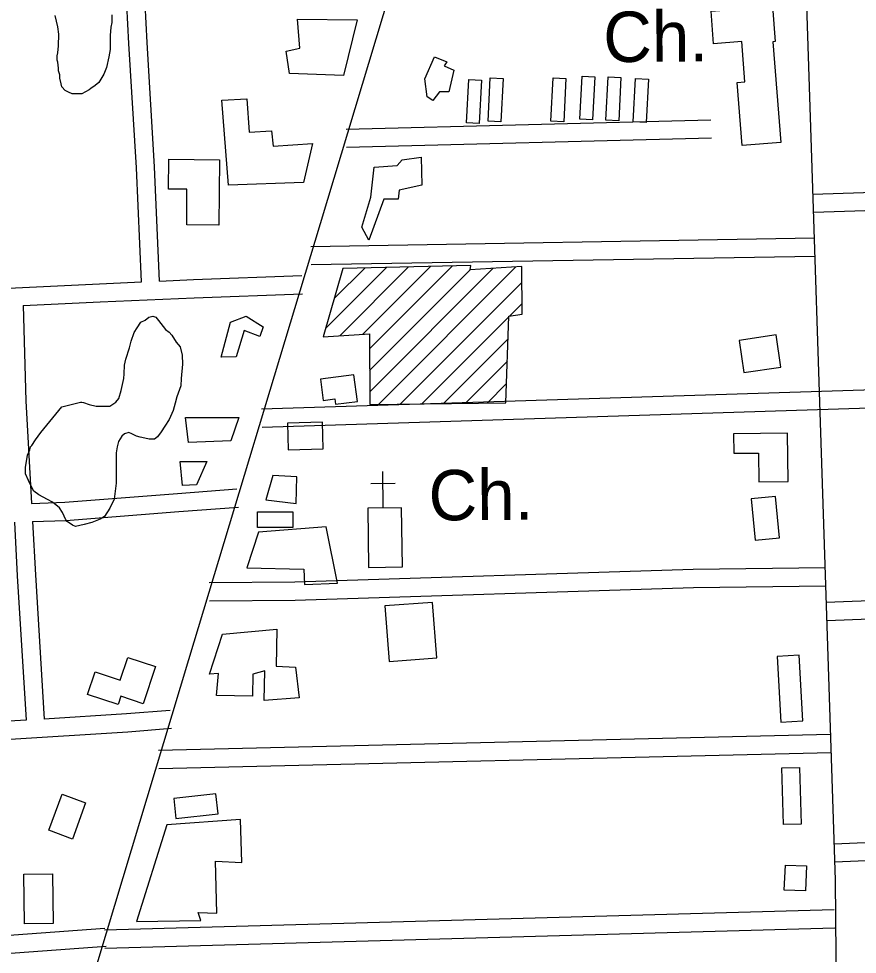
# Model space of a CAD drawing. Extents: x 3313447 to 3351316, y 703786 to 729172.
# Drawn here: x 3335188 to 3336570, y 719735 to 721278 of the extents above; entities that cross this region are included whole.
import ezdxf

# ---------------------------------------------------------------- set-up
doc = ezdxf.new("R2010")
doc.units = 0
for name, color, linetype in [('V-BLDG-OTLN', 7, 'Continuous'), ('V-ROAD-CNTR', 7, 'Continuous'), ('V-SITE-OTLN', 7, 'Continuous'), ('V-SITE-OTLN-IDEN', 7, 'Continuous'), ('V-SITE-VEGE', 7, 'Continuous')]:
    doc.layers.add(name, color=color, linetype=linetype)

msp = doc.modelspace()

# ---------------------------------------------------------------- linework, layer by layer
at = {"layer": 'V-BLDG-OTLN'}
for p, q in [((3335765.7, 720733.3), (3335902.6, 720870.3)), ((3335693.4, 720767.1), (3335794, 720867.7)), ((3335707.5, 720816.5), (3335757.8, 720866.8)), ((3335716.9, 720755.2), (3335830.2, 720868.5)), ((3335754.7, 720757.6), (3335866.4, 720869.4)), ((3335765.9, 720698.1), (3335931.7, 720864)), ((3335766, 720662.9), (3335969.4, 720866.3)), ((3335780.5, 720642), (3336007, 720868.5)), ((3335816.3, 720642.5), (3336016.9, 720843.1)), ((3335996.5, 720787.3), (3336017.3, 720808.1)), ((3335852, 720642.9), (3335995.6, 720786.4)), ((3335887.8, 720643.3), (3335994.3, 720749.8)), ((3335923.6, 720643.7), (3335993, 720713.1)), ((3335959.4, 720644.1), (3335991.7, 720676.4))]:
    msp.add_line(p, q, dxfattribs=at)
for points in [[(3336328.7, 721290.2), (3336430, 721298.1), (3336434.4, 721240.2), (3336430.5, 721239.9), (3336443.4, 721073.5), (3336379.8, 721068.6), (3336371.8, 721172.7), (3336384.4, 721173.6), (3336379.2, 721240.2), (3336332.8, 721236.6)], [(3335745.5, 721275.7), (3335722.8, 721184.3), (3335633.7, 721187.6), (3335628.3, 721224.5), (3335650.9, 721229.2), (3335647.2, 721277.2)], [(3335856.9, 721178.8), (3335873, 721215.1), (3335893.4, 721206.8), (3335888.9, 721200.2), (3335904.6, 721193.1), (3335896.3, 721157.5), (3335881.2, 721157.3), (3335869.9, 721143.1), (3335860.6, 721149)], [(3335985.9, 721179.2), (3335982.3, 721107.9), (3335961.1, 721109), (3335964.8, 721180.3)], [(3336089.4, 721179.1), (3336085.8, 721107.8), (3336064.6, 721108.9), (3336068.3, 721180.2)], [(3336137.1, 721182.1), (3336133.5, 721110.8), (3336112.3, 721111.9), (3336116, 721183.2)], [(3336180.2, 721180.6), (3336176.5, 721109.3), (3336155.4, 721110.4), (3336159, 721181.7)], [(3336225.3, 721178.2), (3336221.6, 721106.9), (3336200.5, 721108), (3336204.1, 721179.3)], [(3335950.4, 721176.6), (3335946.7, 721105.3), (3335925.6, 721106.3), (3335929.2, 721177.6)], [(3335657.2, 721007.8), (3335533.6, 721003.3), (3335522.1, 721143.6), (3335563.5, 721145.6), (3335567.3, 721090.8), (3335604.4, 721092.8), (3335606.8, 721067.6), (3335671.6, 721072.2)], [(3335518.3, 721045.4), (3335517.4, 720937.6), (3335464.4, 720938), (3335464.8, 720996.5), (3335434.5, 720996.7), (3335434.9, 721046)], [(3335773.6, 721032.9), (3335811.3, 721035.7), (3335819.7, 721045.4), (3335851.1, 721049.4), (3335851.7, 721003.5), (3335814.6, 720995.1), (3335813.2, 720980.1), (3335789.4, 720980.1), (3335764.6, 720912.5), (3335752.9, 720934.1), (3335768.1, 720983.7)], [(3335721.6, 720866), (3335689.5, 720753.5), (3335765.6, 720758.3), (3335766.1, 720641.9), (3335990.5, 720644.5), (3335995.6, 720787.2), (3336017.5, 720790.5), (3336016.6, 720869.1), (3335931.5, 720864), (3335932.7, 720871)], [(3335521.4, 720719.7), (3335536.6, 720777.5), (3335562.4, 720787.5), (3335590.2, 720769.8), (3335584.9, 720753.9), (3335559.2, 720763.6), (3335545.9, 720720.1)], [(3336436.1, 720756.4), (3336374.7, 720747.4), (3336382.5, 720694.3), (3336443.9, 720703.3)], [(3335740, 720690.9), (3335685, 720683.5), (3335689.6, 720648.4), (3335708.6, 720651), (3335709.8, 720642.1), (3335745.9, 720646.9)], [(3335537.3, 720582.1), (3335467.2, 720579), (3335462.7, 720620.4), (3335550.6, 720620.5)], [(3335631.5, 720567.3), (3335689.2, 720568.9), (3335688.1, 720612.4), (3335630.4, 720610.8)], [(3336455.8, 720515), (3336454.8, 720594.4), (3336365.7, 720593.2), (3336366.1, 720561.3), (3336406.6, 720561.8), (3336407.2, 720514.3)], [(3335453.9, 720547.8), (3335497.5, 720547.8), (3335480.6, 720509.6), (3335457.4, 720508)], [(3335606.2, 720525), (3335595, 720484.9), (3335644.8, 720478.5), (3335645.8, 720522.5)], [(3336441.3, 720422.1), (3336435, 720490), (3336394.8, 720486.3), (3336401.1, 720418.3)], [(3335763, 720470.9), (3335764.3, 720373.2), (3335819.9, 720374), (3335818.5, 720471.6)], [(3335581, 720464.7), (3335639.2, 720464.7), (3335639.2, 720438.8), (3335581, 720438.9)], [(3335582.6, 720431.2), (3335563.8, 720372.6), (3335657.5, 720370.2), (3335658.7, 720344.9), (3335713, 720347.4), (3335694.1, 720440)], [(3335791, 720309.7), (3335797.9, 720218), (3335876.5, 720223.9), (3335869.6, 720315.6)], [(3335523.7, 720263.2), (3335613, 720271.6), (3335611.7, 720210.4), (3335643.8, 720208.5), (3335649.7, 720158.3), (3335592.1, 720153.7), (3335593, 720202.5), (3335573.2, 720197.2), (3335572.9, 720160.9), (3335513.7, 720162.1), (3335516.8, 720198.6), (3335501.8, 720197.5)], [(3335413.1, 720209.6), (3335392.8, 720148.6), (3335355.8, 720160.9), (3335351.3, 720147.2), (3335301.1, 720163.9), (3335313.4, 720200.9), (3335354.8, 720187.2), (3335367.3, 720224.9)], [(3336479.8, 720120.3), (3336473.9, 720228.3), (3336437.6, 720226.3), (3336443.5, 720118.3)], [(3336474.6, 720043.6), (3336477.1, 719950.1), (3336448, 719949.3), (3336445.5, 720042.8)], [(3335297.9, 719984.9), (3335276, 719925.5), (3335237.3, 719939.8), (3335259.2, 719999.2)], [(3335512.5, 720000), (3335443.1, 719992.3), (3335446.8, 719959.3), (3335516.2, 719967.1)], [(3335431.8, 719948.6), (3335381.8, 719789.4), (3335487.8, 719791), (3335483.6, 719804.2), (3335514.2, 719803.3), (3335512.1, 719889.1), (3335555.3, 719886.6), (3335553, 719957.5)], [(3335243.3, 719868), (3335244.1, 719786.2), (3335196.9, 719785.7), (3335196.1, 719867.6)], [(3336486, 719881), (3336484.3, 719839.9), (3336449.4, 719841.4), (3336451.1, 719882.5)]]:
    msp.add_lwpolyline(points, close=True, dxfattribs=at)
at = {"layer": 'V-ROAD-CNTR'}
for points in [[(3335217.4, 719381.5), (3335318.8, 719725.4), (3335468, 720221.3), (3335685.1, 720939.9), (3335834, 721435), (3336029.6, 722078.9), (3336282.6, 722901.3), (3336553.4, 723803.4), (3336653.5, 724128.8), (3336790.1, 724572.4), (3336814.3, 724649.8), (3336887.2, 724940.5), (3337149.4, 725773.2), (3337398.6, 726599.2), (3337635.1, 727381.4), (3337635.6, 727383)], [(3336471.3, 721753.1), (3336533.4, 719857.9)], [(3335419.8, 720845.2), (3335411.5, 721033.5), (3335399.2, 721238.6), (3335395.8, 721302.2)], [(3335389.9, 720843.9), (3335381.6, 721031.9), (3335369.2, 721236.9), (3335365.8, 721300.8)], [(3335727.1, 721095.8), (3336328.4, 721111.3)], [(3335727.9, 721065.8), (3336329.2, 721081.3)], [(3337633.2, 721025.2), (3336496.4, 720988.2)], [(3337634.1, 720995.2), (3336497.4, 720958.2)], [(3335669, 720902.4), (3336499, 720916.4)], [(3335669.5, 720872.4), (3336499.5, 720886.4)], [(3335170.8, 720833.7), (3335320.7, 720840.9), (3335389.9, 720843.9)], [(3335419.8, 720845.2), (3335475.5, 720847.6), (3335654.1, 720854.3)], [(3335194.8, 720804.8), (3335322, 720810.9), (3335476.7, 720817.6), (3335655.3, 720824.3)], [(3335194.8, 720804.8), (3335199.5, 720647.9), (3335208.8, 720478.7)], [(3337643, 720699.1), (3335587.6, 720633.9)], [(3337643.9, 720669.1), (3335588.6, 720603.9)], [(3335208.8, 720478.7), (3335263.5, 720480.7), (3335449.4, 720495.1), (3335547.3, 720502.7)], [(3335210.4, 720448.7), (3335265.3, 720450.7), (3335451.7, 720465.2), (3335549.7, 720472.8)], [(3335180.4, 720447.6), (3335185.3, 720359.4), (3335199.7, 720121.4)], [(3335210.4, 720448.7), (3335215.2, 720361.1), (3335229.6, 720123.2)], [(3335501.6, 720348.1), (3335642.6, 720349.5), (3336298.9, 720370.3), (3336516.9, 720372.9)], [(3336518.3, 720315.8), (3337652.5, 720359.6)], [(3335501.9, 720318.1), (3335643.3, 720319.5), (3336299.5, 720340.3), (3336517.2, 720342.9)], [(3336519.5, 720285.9), (3337653.3, 720329.6)], [(3335437.1, 720137.5), (3335365, 720131.6), (3335229.6, 720123.2)], [(3335199.7, 720121.4), (3335162.7, 720119.1), (3334980.4, 720108.9), (3334951.8, 720108)], [(3335439.5, 720107.6), (3335367.2, 720101.6), (3335164.5, 720089.1), (3334981.8, 720078.9), (3334953.1, 720078)], [(3336525.7, 720097.8), (3335418, 720071.3)], [(3336526.4, 720067.8), (3335418.7, 720041.3)], [(3336531.3, 719917.5), (3337662.9, 719966.2)], [(3336532.6, 719887.6), (3337663.7, 719936.2)], [(3336533.4, 719857.9), (3336536, 719547.3), (3336526.5, 719383.3), (3336525.4, 719353.9), (3336524.6, 719326.8), (3336517.5, 719295), (3336507.4, 719256.6), (3336497.1, 719224.4), (3336476.9, 719163.9), (3336469.4, 719137), (3336465.1, 719103.6), (3336458.4, 719061.7), (3336456.5, 718972.4), (3336471.9, 718622.8), (3336497.6, 717940), (3336534.2, 717079.4)], [(3336531.6, 719808.5), (3335328.9, 719775.1)], [(3334971, 719752.8), (3335074, 719759.9), (3335329.3, 719778.7)], [(3336532.5, 719778.5), (3335329.7, 719745.2)], [(3334972.8, 719722.8), (3335076.2, 719730), (3335331.5, 719748.8)]]:
    msp.add_lwpolyline(points, dxfattribs=at)
at = {"layer": 'V-SITE-OTLN'}
for p, q in [((3335788.5, 720471.2), (3335787.7, 720531.2)), ((3335808, 720511.5), (3335768, 720510.9))]:
    msp.add_line(p, q, dxfattribs=at)
at = {"layer": 'V-SITE-VEGE'}
msp.add_lwpolyline([(3335340.9, 721284.3), (3335340.9, 721271.7), (3335339.6, 721264), (3335338.2, 721250), (3335338.4, 721226.9), (3335336.3, 721215), (3335332.2, 721197.4), (3335328.1, 721186.2), (3335319.7, 721172.8), (3335313.4, 721167.9), (3335306.5, 721163), (3335303.7, 721160.8), (3335291.8, 721153.8), (3335275.7, 721153.7), (3335269.4, 721156.5), (3335264.4, 721159.2), (3335258.8, 721165.5), (3335257.4, 721170.4), (3335255.2, 721179.5), (3335255.2, 721185.1), (3335253.1, 721192.1), (3335253, 721196.3), (3335252.3, 721206.1), (3335250.9, 721209.6), (3335250.8, 721216.6), (3335252.2, 721221.5), (3335252.9, 721232.8), (3335253.5, 721252.4), (3335252, 721264.3), (3335247.7, 721283.2)], dxfattribs=at)
msp.add_lwpolyline([(3335258.7, 720638), (3335289.4, 720645.8), (3335291.5, 720645.8), (3335294.3, 720645.2), (3335303.5, 720641.7), (3335315.4, 720639), (3335337.8, 720639.1), (3335347.6, 720645.4), (3335352.5, 720651.8), (3335356.6, 720665.1), (3335357.3, 720670), (3335360.7, 720684.7), (3335361.4, 720692.4), (3335362, 720706.4), (3335364, 720716.3), (3335370.3, 720735.2), (3335373, 720746.4), (3335377.8, 720760.5), (3335382.7, 720768.2), (3335389, 720777.3), (3335396, 720780.9), (3335402.2, 720785.8), (3335408.5, 720787.2), (3335413.4, 720785.9), (3335417.7, 720780.3), (3335425.4, 720770.5), (3335429.7, 720765.6), (3335435.3, 720760.8), (3335440.2, 720755.9), (3335447.3, 720744.7), (3335453.6, 720737), (3335457.2, 720723), (3335457.3, 720708.3), (3335455.3, 720684.5), (3335454.6, 720672.6), (3335448.4, 720654.3), (3335445.7, 720643.8), (3335442.2, 720631.9), (3335435.3, 720617.1), (3335428.4, 720605.9), (3335422.1, 720596.8), (3335416.5, 720588.3), (3335411.6, 720584.8), (3335402.5, 720584.7), (3335395.5, 720586.1), (3335387.8, 720588.2), (3335381.5, 720589.5), (3335373.8, 720593.7), (3335368.9, 720595.8), (3335361.9, 720593.6), (3335357.7, 720589.4), (3335352.1, 720581), (3335350.1, 720571.9), (3335348, 720562.1), (3335348.3, 720512.3), (3335344.9, 720485.7), (3335338, 720470.9), (3335328.9, 720456.9), (3335321.9, 720452.6), (3335308, 720447), (3335295.4, 720444.1), (3335281.4, 720440.5), (3335276.4, 720442.6), (3335267.3, 720448.8), (3335265.2, 720451.6), (3335259.5, 720463.5), (3335254.6, 720471.2), (3335243.3, 720481), (3335234.9, 720485.1), (3335220.8, 720492.8), (3335212.4, 720499), (3335206.8, 720509.5), (3335203.9, 720516.5), (3335199, 720527.7), (3335198.9, 720538.2), (3335202.3, 720558.5), (3335205.8, 720566.9), (3335207.1, 720571.8), (3335209.2, 720574), (3335215.5, 720583.8), (3335223.8, 720595.8), (3335244, 720619.7)], close=True, dxfattribs=at)

# ---------------------------------------------------------------- texts
at = {"layer": 'V-SITE-OTLN-IDEN'}
for p in [(3336151.2, 721206.2), (3335863.3, 720450.6)]:
    msp.add_text('Ch.', height=83, rotation=0.3995, dxfattribs=at).set_placement(p)

doc.saveas('drawing.dxf')
